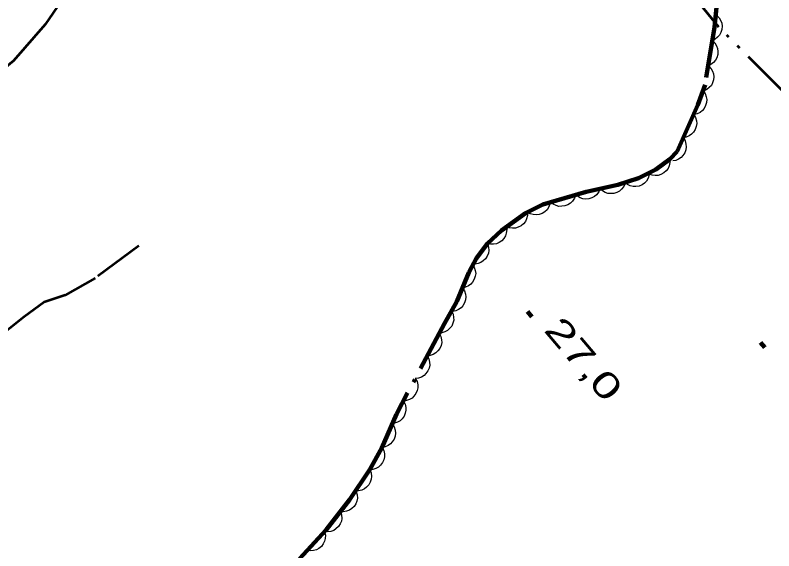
# Model space of a CAD drawing. Extents: x 386081 to 389416, y 5130568 to 5134082.
# Drawn here: x 388075 to 388164.1, y 5131602.8 to 5131665.7 of the extents above; entities that cross this region are included whole.
import ezdxf

# ---------------------------------------------------------------- set-up
doc = ezdxf.new("R2010")
doc.units = 0
doc.header["$LTSCALE"] = 1.2
doc.linetypes.add('DASH_DOUBLE_DOT', pattern=[9.2, 5, -1.2, 0.3, -1.2, 0.3, -1.2])
doc.linetypes.add('DOT_DASHED', pattern=[7.7, 5, -1.2, 0.3, -1.2])
for name, color, linetype, lineweight in [('3', 7, 'Continuous', 140), ('4', 7, 'DASH_DOUBLE_DOT', 53), ('44', 7, 'Continuous', 25)]:
    doc.layers.add(name, color=color, linetype=linetype, lineweight=lineweight)

msp = doc.modelspace()

# ---------------------------------------------------------------- linework, layer by layer
at = {"layer": '3'}
for p, q in [((388135.19, 5131630.93), (388135.7, 5131630.32)), ((388162.57, 5131627.31), (388163.08, 5131626.7))]:
    msp.add_line(p, q, dxfattribs=at)
at = {"layer": '4'}
for points in [[(388204.21, 5131610.66), (388196.86, 5131620.2), (388175.99, 5131644.63), (388165.41, 5131656.62), (388157.68, 5131664.34), (388154.31, 5131668.51), (388183.39, 5131696.3), (388212.47, 5131724.71), (388239.36, 5131750.62), (388265.61, 5131776.18), (388295.56, 5131805.65), (388308.21, 5131817.54), (388331.7, 5131840.05), (388348.88, 5131856.91), (388363.69, 5131871.25), (388382.99, 5131889.58), (388381.01, 5131890.93)], [(388091.86, 5131673.21), (388086.57, 5131672.07), (388081.45, 5131668.91), (388078.55, 5131664.63), (388074.85, 5131660.37), (388070.18, 5131656.66), (388060.73, 5131648.38), (388056.43, 5131642.87), (388053.11, 5131637.78), (388050.12, 5131634.45), (388045.62, 5131630.61), (388040.33, 5131625.88), (388032.62, 5131619.61), (388029.8, 5131616.88), (388026.5, 5131612.59), (388022.28, 5131607.98), (388016.73, 5131603.37), (388011.65, 5131600.3), (388006.38, 5131595.68), (387999.79, 5131591.9), (387993.81, 5131587.68), (387989.25, 5131583), (387979.78, 5131570.68), (387999.99, 5131556.58)], [(388089.54, 5131638.66), (388084.41, 5131634.84), (388080.89, 5131632.86), (388078.45, 5131632.05), (388076.07, 5131630.32), (388070.71, 5131626.05), (388066.9, 5131622.26), (388063.42, 5131619.16), (388059.74, 5131616.3), (388056.37, 5131613.82), (388052.82, 5131611.51), (388050.42, 5131611.28), (388047.44, 5131612.7), (388045.16, 5131613.55), (388042.52, 5131615.21), (388037.6, 5131620.46), (388035.98, 5131622.34)]]:
    msp.add_lwpolyline(points, dxfattribs=at)
at = {"layer": '44', "linetype": 'DOT_DASHED', "lineweight": 90}
for points in [[(388157.4, 5131666.65), (388157.17, 5131664.33), (388156.06, 5131657.55), (388155.21, 5131655.22)], [(388155.21, 5131655.22), (388152.77, 5131649.75), (388151.91, 5131648.84), (388150.28, 5131647.63), (388148.25, 5131646.59), (388145.83, 5131645.82), (388142.09, 5131645.01), (388137.01, 5131643.51), (388134.98, 5131642.48), (388132.17, 5131640.47), (388130.52, 5131638.92), (388129.22, 5131637.22), (388128.32, 5131635.51), (388126.92, 5131632.13), (388125.44, 5131629.54), (388119.81, 5131618.87), (388118.11, 5131614.91), (388116.68, 5131612.36), (388114.3, 5131608.8), (388111.56, 5131605.29), (388108.43, 5131601.88)]]:
    msp.add_lwpolyline(points, dxfattribs=at)
at = {"layer": '44'}
for points in [[(388157.4, 5131665.73), (388157.7, 5131665.45), (388157.9, 5131665.09), (388158.03, 5131664.79), (388158.06, 5131664.44), (388158.03, 5131664.07), (388157.91, 5131663.71), (388157.77, 5131663.41), (388157.53, 5131663.15), (388157.24, 5131662.92), (388156.91, 5131662.77)], [(388156.91, 5131662.77), (388157.22, 5131662.48), (388157.42, 5131662.13), (388157.54, 5131661.83), (388157.58, 5131661.48), (388157.55, 5131661.11), (388157.43, 5131660.74), (388157.29, 5131660.45), (388157.05, 5131660.19), (388156.76, 5131659.96), (388156.43, 5131659.81)], [(388156.43, 5131659.81), (388156.73, 5131659.52), (388156.94, 5131659.17), (388157.06, 5131658.87), (388157.09, 5131658.51), (388157.07, 5131658.15), (388156.94, 5131657.78), (388156.8, 5131657.49), (388156.56, 5131657.23), (388156.27, 5131657), (388155.95, 5131656.85)], [(388155.82, 5131656.88), (388156.06, 5131656.55), (388156.19, 5131656.16), (388156.26, 5131655.84), (388156.23, 5131655.49), (388156.13, 5131655.13), (388155.94, 5131654.8), (388155.75, 5131654.53), (388155.47, 5131654.32), (388155.14, 5131654.15), (388154.79, 5131654.07)], [(388154.71, 5131654.1), (388154.93, 5131653.74), (388155.04, 5131653.35), (388155.08, 5131653.02), (388155.02, 5131652.68), (388154.9, 5131652.33), (388154.69, 5131652.01), (388154.48, 5131651.76), (388154.18, 5131651.57), (388153.84, 5131651.42), (388153.49, 5131651.36)], [(388153.49, 5131651.36), (388153.71, 5131651), (388153.81, 5131650.61), (388153.86, 5131650.28), (388153.8, 5131649.94), (388153.68, 5131649.59), (388153.47, 5131649.27), (388153.26, 5131649.02), (388152.96, 5131648.83), (388152.62, 5131648.68), (388152.27, 5131648.62)], [(388151.92, 5131648.85), (388151.94, 5131648.43), (388151.84, 5131648.04), (388151.71, 5131647.73), (388151.49, 5131647.46), (388151.22, 5131647.21), (388150.88, 5131647.04), (388150.57, 5131646.92), (388150.22, 5131646.9), (388149.85, 5131646.94), (388149.51, 5131647.06)], [(388149.51, 5131646.99), (388149.39, 5131646.59), (388149.17, 5131646.25), (388148.95, 5131646), (388148.66, 5131645.81), (388148.32, 5131645.67), (388147.94, 5131645.62), (388147.61, 5131645.61), (388147.27, 5131645.7), (388146.94, 5131645.86), (388146.65, 5131646.08)], [(388143.74, 5131645.37), (388143.59, 5131644.98), (388143.33, 5131644.66), (388143.09, 5131644.44), (388142.78, 5131644.28), (388142.43, 5131644.17), (388142.04, 5131644.15), (388141.72, 5131644.17), (388141.39, 5131644.3), (388141.07, 5131644.48), (388140.81, 5131644.73)], [(388146.67, 5131646), (388146.52, 5131645.62), (388146.26, 5131645.3), (388146.02, 5131645.07), (388145.71, 5131644.91), (388145.36, 5131644.8), (388144.98, 5131644.78), (388144.65, 5131644.8), (388144.32, 5131644.93), (388144, 5131645.12), (388143.74, 5131645.37)], [(388140.83, 5131644.64), (388140.71, 5131644.24), (388140.48, 5131643.91), (388140.26, 5131643.66), (388139.95, 5131643.48), (388139.61, 5131643.34), (388139.23, 5131643.3), (388138.9, 5131643.29), (388138.57, 5131643.4), (388138.23, 5131643.56), (388137.96, 5131643.79)], [(388137.89, 5131643.96), (388137.84, 5131643.54), (388137.67, 5131643.17), (388137.5, 5131642.89), (388137.24, 5131642.66), (388136.92, 5131642.46), (388136.56, 5131642.35), (388136.24, 5131642.28), (388135.89, 5131642.32), (388135.53, 5131642.42), (388135.21, 5131642.6)], [(388135.19, 5131642.63), (388135.21, 5131642.22), (388135.1, 5131641.82), (388134.97, 5131641.52), (388134.74, 5131641.25), (388134.46, 5131641.01), (388134.12, 5131640.84), (388133.81, 5131640.73), (388133.46, 5131640.72), (388133.09, 5131640.76), (388132.75, 5131640.89)], [(388132.69, 5131640.96), (388132.76, 5131640.55), (388132.7, 5131640.15), (388132.62, 5131639.83), (388132.43, 5131639.53), (388132.18, 5131639.25), (388131.87, 5131639.04), (388131.58, 5131638.89), (388131.23, 5131638.83), (388130.86, 5131638.83), (388130.51, 5131638.91)], [(388130.51, 5131638.91), (388130.64, 5131638.51), (388130.65, 5131638.1), (388130.62, 5131637.77), (388130.48, 5131637.45), (388130.29, 5131637.14), (388130, 5131636.88), (388129.74, 5131636.68), (388129.41, 5131636.57), (388129.05, 5131636.5), (388128.69, 5131636.52)], [(388128.72, 5131636.48), (388128.95, 5131636.14), (388129.07, 5131635.75), (388129.12, 5131635.42), (388129.07, 5131635.07), (388128.96, 5131634.72), (388128.76, 5131634.39), (388128.56, 5131634.14), (388128.27, 5131633.94), (388127.93, 5131633.79), (388127.58, 5131633.71)], [(388127.58, 5131633.71), (388127.81, 5131633.36), (388127.92, 5131632.97), (388127.97, 5131632.65), (388127.93, 5131632.3), (388127.81, 5131631.95), (388127.61, 5131631.62), (388127.41, 5131631.37), (388127.12, 5131631.17), (388126.78, 5131631.01), (388126.43, 5131630.94)], [(388126.28, 5131631.01), (388126.47, 5131630.64), (388126.53, 5131630.24), (388126.54, 5131629.91), (388126.45, 5131629.57), (388126.3, 5131629.23), (388126.05, 5131628.93), (388125.82, 5131628.71), (388125.51, 5131628.55), (388125.15, 5131628.44), (388124.79, 5131628.41)], [(388124.83, 5131628.39), (388125.03, 5131628.02), (388125.11, 5131627.62), (388125.13, 5131627.29), (388125.05, 5131626.95), (388124.91, 5131626.61), (388124.67, 5131626.3), (388124.45, 5131626.07), (388124.14, 5131625.9), (388123.79, 5131625.77), (388123.43, 5131625.73)], [(388123.43, 5131625.73), (388123.63, 5131625.37), (388123.71, 5131624.97), (388123.73, 5131624.64), (388123.65, 5131624.29), (388123.51, 5131623.95), (388123.27, 5131623.65), (388123.05, 5131623.41), (388122.74, 5131623.24), (388122.39, 5131623.12), (388122.03, 5131623.08)], [(388122.03, 5131623.08), (388122.23, 5131622.71), (388122.31, 5131622.31), (388122.33, 5131621.98), (388122.25, 5131621.64), (388122.11, 5131621.3), (388121.87, 5131621), (388121.65, 5131620.76), (388121.34, 5131620.59), (388120.99, 5131620.47), (388120.63, 5131620.43)], [(388120.63, 5131620.43), (388120.83, 5131620.06), (388120.91, 5131619.66), (388120.93, 5131619.33), (388120.85, 5131618.99), (388120.71, 5131618.65), (388120.47, 5131618.34), (388120.25, 5131618.11), (388119.94, 5131617.94), (388119.59, 5131617.81), (388119.23, 5131617.77)], [(388119.32, 5131617.73), (388119.55, 5131617.38), (388119.66, 5131616.99), (388119.7, 5131616.66), (388119.65, 5131616.31), (388119.54, 5131615.96), (388119.33, 5131615.64), (388119.12, 5131615.39), (388118.83, 5131615.19), (388118.49, 5131615.04), (388118.14, 5131614.97)], [(388118.14, 5131614.97), (388118.33, 5131614.6), (388118.4, 5131614.2), (388118.41, 5131613.87), (388118.32, 5131613.53), (388118.17, 5131613.19), (388117.93, 5131612.89), (388117.7, 5131612.66), (388117.39, 5131612.5), (388117.04, 5131612.38), (388116.68, 5131612.35)], [(388116.68, 5131612.35), (388116.83, 5131611.97), (388116.87, 5131611.56), (388116.86, 5131611.23), (388116.74, 5131610.9), (388116.57, 5131610.58), (388116.3, 5131610.3), (388116.05, 5131610.09), (388115.73, 5131609.95), (388115.37, 5131609.86), (388115.01, 5131609.86)], [(388115.09, 5131609.81), (388115.21, 5131609.41), (388115.22, 5131609), (388115.18, 5131608.67), (388115.04, 5131608.35), (388114.84, 5131608.04), (388114.56, 5131607.78), (388114.3, 5131607.59), (388113.96, 5131607.48), (388113.6, 5131607.42), (388113.24, 5131607.44)], [(388113.24, 5131607.44), (388113.37, 5131607.04), (388113.38, 5131606.64), (388113.34, 5131606.31), (388113.2, 5131605.99), (388113, 5131605.68), (388112.71, 5131605.42), (388112.45, 5131605.22), (388112.12, 5131605.11), (388111.75, 5131605.05), (388111.39, 5131605.08)], [(388111.38, 5131605.09), (388111.47, 5131604.68), (388111.45, 5131604.28), (388111.38, 5131603.95), (388111.22, 5131603.64), (388111, 5131603.35), (388110.69, 5131603.11), (388110.42, 5131602.94), (388110.07, 5131602.86), (388109.7, 5131602.83), (388109.35, 5131602.88)]]:
    msp.add_lwpolyline(points, dxfattribs=at)

# ---------------------------------------------------------------- texts
at = {"layer": '3', "width": 1.45}
msp.add_text('27,0   ', height=3, rotation=310.294, dxfattribs=at).set_placement((388137.02, 5131628.71))

doc.saveas('drawing.dxf')
